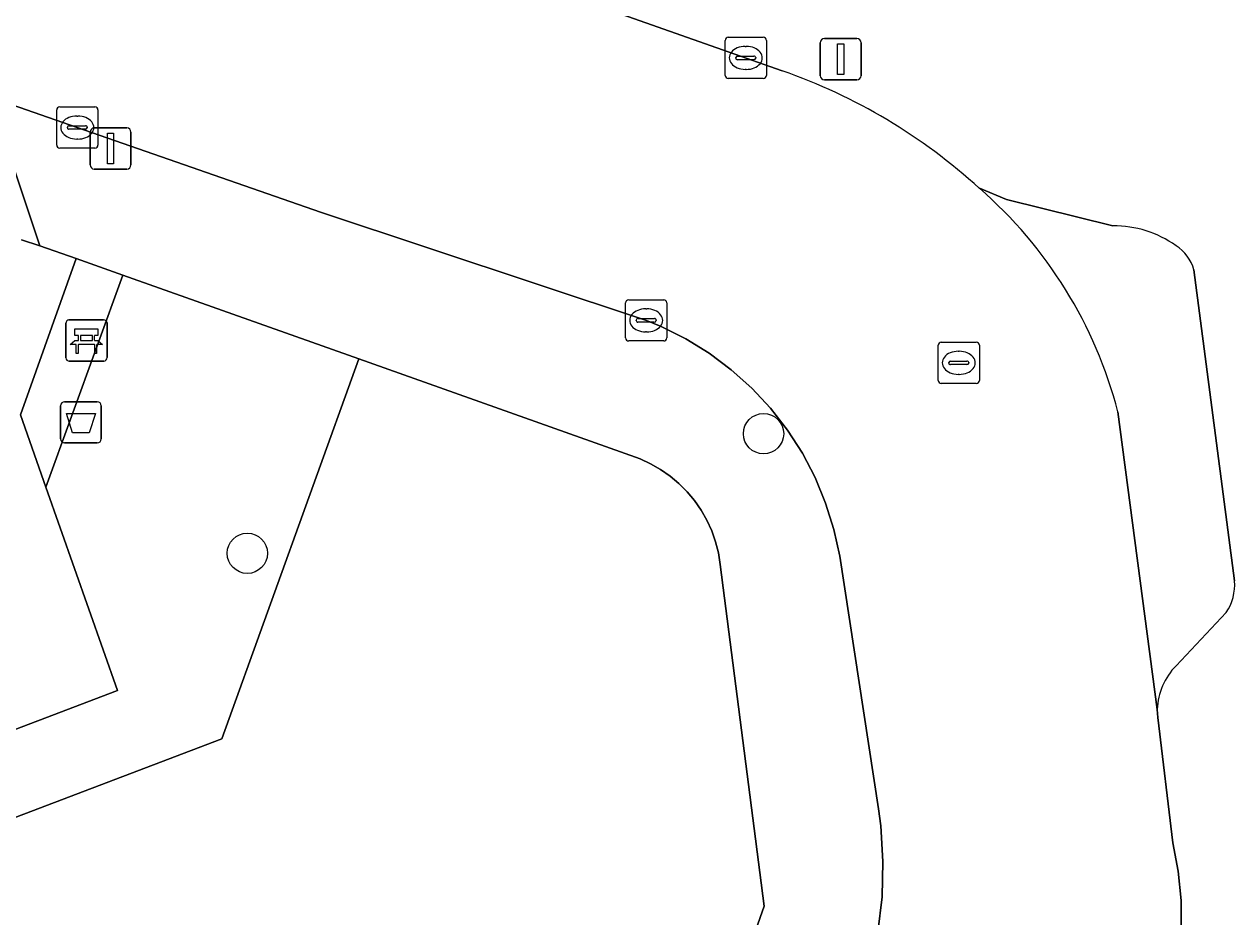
# Model space of a CAD drawing. Extents: x 161248 to 161848, y 384871 to 385383.
# Drawn here: x 161757.8 to 161787.18, y 385284.89 to 385306.57 of the extents above; entities that cross this region are included whole.
import ezdxf

# ---------------------------------------------------------------- set-up
doc = ezdxf.new("R2010")
doc.units = 0
for name, color, linetype in [('IMGEO_Afvalbak', 7, 'Continuous'), ('IMGEO_Bank', 7, 'Continuous'), ('IMGEO_Boom', 7, 'Continuous'), ('IMGEO_Groenvoorziening', 7, 'Continuous'), ('IMGEO_Kolk', 7, 'Continuous'), ('IMGEO_Lichtmast', 7, 'Continuous'), ('IMGEO_Parkeervlak_open', 7, 'Continuous'), ('IMGEO_Rijbaan_lokaal_open', 7, 'Continuous'), ('IMGEO_Rioolput', 7, 'Continuous'), ('IMGEO_Terreindeel_zand', 7, 'Continuous'), ('IMGEO_Voetpad_open', 7, 'Continuous')]:
    doc.layers.add(name, color=color, linetype=linetype)

msp = doc.modelspace()

# ---------------------------------------------------------------- linework, layer by layer
at = {"layer": 'IMGEO_Afvalbak'}
for p, q in [((161758.678, 385296.5), (161758.678, 385297.3)), ((161758.678, 385297.3), (161758.678, 385296.5)), ((161758.778, 385297.4), (161759.568, 385297.4)), ((161759.568, 385297.4), (161758.778, 385297.4)), ((161759.668, 385297.3), (161759.668, 385296.5)), ((161759.668, 385296.5), (161759.668, 385297.3)), ((161759.568, 385296.4), (161758.778, 385296.4)), ((161758.778, 385296.4), (161759.568, 385296.4))]:
    msp.add_line(p, q, dxfattribs=at)
msp.add_lwpolyline([(161758.821, 385297.114), (161759.525, 385297.114), (161759.376, 385296.644), (161758.97, 385296.644), (161758.821, 385297.114)], dxfattribs=at)
for centre, start, end in [((161758.778, 385297.3), 90, 180), ((161758.778, 385297.3), 90, 180), ((161759.568, 385297.3), 0, 90), ((161759.568, 385297.3), 360, 90), ((161758.778, 385296.5), 180, 270), ((161758.778, 385296.5), 180, 270), ((161759.568, 385296.5), 270, 0), ((161759.568, 385296.5), 270, 0)]:
    msp.add_arc(centre, 0.1, start, end, dxfattribs=at)
at = {"layer": 'IMGEO_Bank'}
for p, q in [((161758.808, 385298.463), (161758.808, 385299.304)), ((161758.808, 385299.304), (161758.808, 385298.463)), ((161758.883, 385299.388), (161759.724, 385299.388)), ((161759.724, 385299.388), (161758.883, 385299.388)), ((161759.808, 385299.313), (161759.808, 385298.472)), ((161759.808, 385298.472), (161759.808, 385299.313)), ((161759.117, 385298.894), (161759.117, 385299)), ((161759.161, 385299), (161759.161, 385298.894)), ((161759.449, 385299.006), (161759.167, 385299.006)), ((161759.167, 385298.888), (161759.449, 385298.888)), ((161759.455, 385298.894), (161759.455, 385299)), ((161759.499, 385299), (161759.499, 385298.894)), ((161759.505, 385298.786), (161759.112, 385298.786)), ((161759.733, 385298.388), (161758.892, 385298.388)), ((161758.892, 385298.388), (161759.733, 385298.388))]:
    msp.add_line(p, q, dxfattribs=at)
for points in [[(161759.055, 385298.786), (161758.913, 385298.786), (161759.025, 385298.888), (161759.111, 385298.888)], [(161759.111, 385299.006), (161759.025, 385299.006), (161759.025, 385299.167), (161759.588, 385299.167), (161759.588, 385299.006), (161759.505, 385299.006)], [(161759.505, 385298.888), (161759.588, 385298.888), (161759.7, 385298.786), (161759.561, 385298.786)], [(161759.105, 385298.779), (161759.105, 385298.572), (161759.062, 385298.572), (161759.062, 385298.779)], [(161759.555, 385298.779), (161759.555, 385298.572), (161759.511, 385298.572), (161759.511, 385298.779)]]:
    msp.add_lwpolyline(points, dxfattribs=at)
for centre, radius, start, end in [((161758.886, 385299.31), 0.0779, 92.4484, 184.2845), ((161758.886, 385299.31), 0.0779, 92.4484, 184.2845), ((161759.73, 385299.31), 0.0779, 2.4484, 94.2845), ((161759.73, 385299.31), 0.0779, 2.4484, 94.2845), ((161759.11, 385298.999), 0.00671, 2.8957, 87.1043), ((161759.11, 385298.895), 0.00671, 272.8957, 357.1043), ((161759.167, 385298.999), 0.00671, 92.8957, 177.1043), ((161759.167, 385298.895), 0.00671, 182.8957, 267.1043), ((161759.449, 385298.999), 0.00671, 2.8957, 87.1043), ((161759.449, 385298.895), 0.00671, 272.8957, 357.1043), ((161759.506, 385298.999), 0.00671, 92.8957, 177.1043), ((161759.506, 385298.895), 0.00671, 182.8957, 267.1043), ((161759.055, 385298.779), 0.00671, 2.8957, 87.1043), ((161759.112, 385298.779), 0.00671, 92.8957, 177.1043), ((161759.504, 385298.779), 0.00671, 2.8957, 87.1043), ((161759.561, 385298.779), 0.00671, 92.8957, 177.1043), ((161758.886, 385298.466), 0.0779, 182.4484, 274.2845), ((161758.886, 385298.466), 0.0779, 182.4484, 274.2845), ((161759.73, 385298.466), 0.0779, 272.4484, 4.2845), ((161759.73, 385298.466), 0.0779, 272.4484, 4.2845)]:
    msp.add_arc(centre, radius, start, end, dxfattribs=at)
at = {"layer": 'IMGEO_Boom'}
for centre in [(161775.741, 385296.624), (161763.212, 385293.72)]:
    msp.add_circle(centre, 0.489, dxfattribs=at)
at = {"layer": 'IMGEO_Groenvoorziening'}
msp.add_lwpolyline([(161752.23, 385285.272), (161762.593, 385289.215), (161765.921, 385298.439), (161760.193, 385300.475), (161758.324, 385295.322), (161760.06, 385290.391), (161754.424, 385288.246), (161752.714, 385292.416), (161749.806, 385293.483), (161747.477, 385287.006)], close=True, dxfattribs=at)
msp.add_lwpolyline([(161773.123, 385277.656), (161775.757, 385285.151), (161774.69, 385293.45), (161774.646, 385293.728), (161774.577, 385294.001), (161774.484, 385294.266), (161774.367, 385294.522), (161774.228, 385294.767), (161774.068, 385294.998), (161773.888, 385295.214), (161773.689, 385295.413), (161773.474, 385295.594), (161773.243, 385295.755), (161772.998, 385295.894), (161772.743, 385296.011), (161772.632, 385296.053), (161765.921, 385298.439), (161762.593, 385289.215), (161752.23, 385285.272)], dxfattribs=at)
at = {"layer": 'IMGEO_Kolk'}
for p, q in [((161774.884, 385306.248), (161775.736, 385306.248)), ((161774.809, 385305.322), (161774.809, 385306.174)), ((161775.297, 385306.028), (161775.322, 385306.028)), ((161775.81, 385306.174), (161775.81, 385305.322)), ((161775.068, 385305.742), (161775.068, 385305.754)), ((161775.506, 385305.705), (161775.108, 385305.705)), ((161775.111, 385305.791), (161775.509, 385305.791)), ((161775.552, 385305.754), (161775.552, 385305.742)), ((161775.32, 385305.468), (161775.295, 385305.468)), ((161775.736, 385305.248), (161774.884, 385305.248)), ((161758.585, 385303.631), (161758.585, 385304.483)), ((161758.66, 385304.557), (161759.512, 385304.557)), ((161759.586, 385304.483), (161759.586, 385303.631)), ((161759.073, 385304.337), (161759.098, 385304.337)), ((161758.844, 385304.051), (161758.844, 385304.063)), ((161759.282, 385304.014), (161758.884, 385304.014)), ((161758.887, 385304.1), (161759.285, 385304.1)), ((161759.328, 385304.063), (161759.328, 385304.051)), ((161759.096, 385303.777), (161759.071, 385303.777)), ((161759.512, 385303.557), (161758.66, 385303.557)), ((161772.393, 385298.949), (161772.393, 385299.801)), ((161772.468, 385299.875), (161773.32, 385299.875)), ((161773.394, 385299.801), (161773.394, 385298.949)), ((161772.881, 385299.655), (161772.906, 385299.655)), ((161772.652, 385299.369), (161772.652, 385299.381)), ((161773.09, 385299.332), (161772.692, 385299.332)), ((161772.695, 385299.418), (161773.093, 385299.418)), ((161773.136, 385299.381), (161773.136, 385299.369)), ((161773.32, 385298.875), (161772.468, 385298.875)), ((161772.904, 385299.095), (161772.879, 385299.095))]:
    msp.add_line(p, q, dxfattribs=at)
for points in [[(161774.884, 385306.248), (161775.736, 385306.248)], [(161774.809, 385305.322), (161774.809, 385306.174)], [(161775.81, 385306.174), (161775.81, 385305.322)], [(161775.736, 385305.248), (161774.884, 385305.248)], [(161758.585, 385303.631), (161758.585, 385304.483)], [(161758.66, 385304.557), (161759.512, 385304.557)], [(161759.586, 385304.483), (161759.586, 385303.631)], [(161759.512, 385303.557), (161758.66, 385303.557)], [(161772.393, 385298.949), (161772.393, 385299.801)], [(161772.468, 385299.875), (161773.32, 385299.875)], [(161773.394, 385299.801), (161773.394, 385298.949)], [(161773.32, 385298.875), (161772.468, 385298.875)]]:
    msp.add_lwpolyline(points, dxfattribs=at)
for centre, radius, start, end in [((161774.886, 385306.172), 0.0765, 91.552, 178.448), ((161774.886, 385306.172), 0.0765, 91.552, 178.448), ((161775.734, 385306.172), 0.0765, 1.552, 88.448), ((161775.734, 385306.172), 0.0765, 1.552, 88.448), ((161775.108, 385305.751), 0.0403, 85.8775, 175.7526), ((161775.105, 385305.741), 0.0366, 178.938, 274.7102), ((161775.509, 385305.748), 0.043, 264.8664, 352.4533), ((161775.513, 385305.753), 0.0386, 1.7309, 96.639), ((161774.886, 385305.324), 0.0765, 181.552, 268.448), ((161774.886, 385305.324), 0.0765, 181.552, 268.448), ((161775.734, 385305.324), 0.0765, 271.552, 358.448), ((161775.734, 385305.324), 0.0765, 271.552, 358.448), ((161758.662, 385304.481), 0.0765, 91.552, 178.448), ((161758.662, 385304.481), 0.0765, 91.552, 178.448), ((161759.51, 385304.481), 0.0765, 1.552, 88.448), ((161759.51, 385304.481), 0.0765, 1.552, 88.448), ((161758.884, 385304.06), 0.0403, 85.8775, 175.7526), ((161758.881, 385304.05), 0.0366, 178.938, 274.7102), ((161759.285, 385304.057), 0.043, 264.8664, 352.4533), ((161759.289, 385304.062), 0.0386, 1.7309, 96.639), ((161758.662, 385303.633), 0.0765, 181.552, 268.448), ((161758.662, 385303.633), 0.0765, 181.552, 268.448), ((161759.51, 385303.633), 0.0765, 271.552, 358.448), ((161759.51, 385303.633), 0.0765, 271.552, 358.448), ((161772.47, 385299.799), 0.0765, 91.552, 178.448), ((161772.47, 385299.799), 0.0765, 91.552, 178.448), ((161773.318, 385299.799), 0.0765, 1.552, 88.448), ((161773.318, 385299.799), 0.0765, 1.552, 88.448), ((161772.692, 385299.378), 0.0403, 85.8775, 175.7526), ((161772.689, 385299.368), 0.0366, 178.938, 274.7102), ((161773.093, 385299.375), 0.043, 264.8664, 352.4533), ((161773.097, 385299.38), 0.0386, 1.7309, 96.639), ((161772.47, 385298.951), 0.0765, 181.552, 268.448), ((161772.47, 385298.951), 0.0765, 181.552, 268.448), ((161773.318, 385298.951), 0.0765, 271.552, 358.448), ((161773.318, 385298.951), 0.0765, 271.552, 358.448)]:
    msp.add_arc(centre, radius, start, end, dxfattribs=at)
for centre, major_axis, ratio, start_param, end_param in [((161775.296, 385305.748), (-0.387, 0.002), 0.722429, 4.712389, 7.853982), ((161775.321, 385305.748), (-0.39, 0.002), 0.717154, 1.570796, 4.712389), ((161759.072, 385304.057), (-0.387, 0.002), 0.722429, 4.712389, 7.853982), ((161759.097, 385304.057), (-0.39, 0.002), 0.717154, 1.570796, 4.712389), ((161772.88, 385299.375), (-0.387, 0.002), 0.722429, 4.712389, 7.853982), ((161772.905, 385299.375), (-0.39, 0.002), 0.717154, 1.570796, 4.712389)]:
    msp.add_ellipse(centre, major_axis=major_axis, ratio=ratio, start_param=start_param, end_param=end_param, dxfattribs=at)
at = {"layer": 'IMGEO_Lichtmast'}
for p, q in [((161777.119, 385305.316), (161777.119, 385306.116)), ((161777.119, 385306.116), (161777.119, 385305.316)), ((161777.219, 385306.216), (161778.009, 385306.216)), ((161778.009, 385306.216), (161777.219, 385306.216)), ((161778.109, 385306.116), (161778.109, 385305.316)), ((161778.109, 385305.316), (161778.109, 385306.116)), ((161778.009, 385305.216), (161777.219, 385305.216)), ((161777.219, 385305.216), (161778.009, 385305.216)), ((161759.397, 385303.148), (161759.397, 385303.948)), ((161759.397, 385303.948), (161759.397, 385303.148)), ((161759.497, 385304.048), (161760.287, 385304.048)), ((161760.287, 385304.048), (161759.497, 385304.048)), ((161760.387, 385303.948), (161760.387, 385303.148)), ((161760.387, 385303.148), (161760.387, 385303.948)), ((161760.287, 385303.048), (161759.497, 385303.048)), ((161759.497, 385303.048), (161760.287, 385303.048))]:
    msp.add_line(p, q, dxfattribs=at)
for points in [[(161777.539, 385306.091), (161777.689, 385306.091), (161777.689, 385305.341), (161777.539, 385305.341), (161777.539, 385306.091)], [(161759.817, 385303.923), (161759.967, 385303.923), (161759.967, 385303.173), (161759.817, 385303.173), (161759.817, 385303.923)]]:
    msp.add_lwpolyline(points, dxfattribs=at)
for centre, start, end in [((161777.219, 385306.116), 90, 180), ((161777.219, 385306.116), 90, 180), ((161778.009, 385306.116), 0, 90), ((161778.009, 385306.116), 360, 90), ((161777.219, 385305.316), 180, 270), ((161777.219, 385305.316), 180, 270), ((161778.009, 385305.316), 270, 0), ((161778.009, 385305.316), 270, 0), ((161759.497, 385303.948), 90, 180), ((161759.497, 385303.948), 90, 180), ((161760.287, 385303.948), 0, 90), ((161760.287, 385303.948), 360, 90), ((161759.497, 385303.148), 180, 270), ((161759.497, 385303.148), 180, 270), ((161760.287, 385303.148), 270, 0), ((161760.287, 385303.148), 270, 0)]:
    msp.add_arc(centre, 0.1, start, end, dxfattribs=at)
at = {"layer": 'IMGEO_Parkeervlak_open'}
for points in [[(161784.222, 385301.668), (161781.642, 385302.313), (161780.983, 385302.581)], [(161787.176, 385293.051), (161786.188, 385300.603)], [(161784.343, 385297.154), (161785.296, 385289.929)], [(161785.755, 385290.988), (161786.973, 385292.281)]]:
    msp.add_lwpolyline(points, dxfattribs=at)
for centre, radius, start, end in [((161773.885, 385294.433), 10.806, 14.5847, 48.9408), ((161784.254, 385299.089), 2.579, 54.4718, 90.7136), ((161785.178, 385300.306), 1.053, 16.3809, 56.8873), ((161785.94, 385292.965), 1.239, 326.4808, 3.9808), ((161786.87, 385289.876), 1.575, 135.0773, 178.0562)]:
    msp.add_arc(centre, radius, start, end, dxfattribs=at)
at = {"layer": 'IMGEO_Rijbaan_lokaal_open'}
for points in [[(161776.197, 385305.434), (161771.298, 385307.168)], [(161756.96, 385304.791), (161759.086, 385304.057), (161764.992, 385302), (161772.898, 385299.375), (161773.256, 385299.227), (161773.854, 385298.928), (161774.424, 385298.577), (161774.959, 385298.177), (161775.457, 385297.73), (161775.912, 385297.24), (161776.323, 385296.712), (161776.684, 385296.15), (161776.994, 385295.557), (161777.249, 385294.939), (161777.449, 385294.301), (161777.59, 385293.647), (161778.531, 385287.513), (161778.585, 385287.099), (161778.64, 385286.238), (161778.618, 385285.376), (161778.519, 385284.519)], [(161730.177, 385124.632), (161736.996, 385144.544), (161740.956, 385156.108), (161742.83, 385161.454), (161757.564, 385203.488), (161757.857, 385204.325), (161760.395, 385211.566), (161765.249, 385225.382), (161768.452, 385234.5), (161773.897, 385250), (161777.978, 385261.406), (161780.943, 385269.693), (161785.276, 385281.802), (161785.52, 385282.473), (161785.703, 385283.163), (161785.823, 385283.866), (161785.88, 385284.578), (161785.874, 385285.292), (161785.803, 385286.002), (161785.673, 385286.689), (161785.312, 385289.733), (161785.296, 385289.929), (161784.343, 385297.154)]]:
    msp.add_lwpolyline(points, dxfattribs=at)
for centre, radius, start, end in [((161771.595, 385292.273), 13.942, 47.674, 70.7265), ((161773.885, 385294.433), 10.806, 14.5847, 48.9408)]:
    msp.add_arc(centre, radius, start, end, dxfattribs=at)
at = {"layer": 'IMGEO_Rioolput'}
for p, q in [((161779.979, 385297.918), (161779.979, 385298.77)), ((161780.054, 385298.844), (161780.906, 385298.844)), ((161780.467, 385298.624), (161780.492, 385298.624)), ((161780.98, 385298.77), (161780.98, 385297.918)), ((161780.238, 385298.338), (161780.238, 385298.35)), ((161780.676, 385298.301), (161780.278, 385298.301)), ((161780.281, 385298.387), (161780.679, 385298.387)), ((161780.722, 385298.35), (161780.722, 385298.338)), ((161780.49, 385298.064), (161780.465, 385298.064)), ((161780.906, 385297.844), (161780.054, 385297.844))]:
    msp.add_line(p, q, dxfattribs=at)
for points in [[(161779.979, 385297.918), (161779.979, 385298.77)], [(161780.054, 385298.844), (161780.906, 385298.844)], [(161780.98, 385298.77), (161780.98, 385297.918)], [(161780.906, 385297.844), (161780.054, 385297.844)]]:
    msp.add_lwpolyline(points, dxfattribs=at)
for centre, radius, start, end in [((161780.056, 385298.768), 0.0765, 91.552, 178.448), ((161780.056, 385298.768), 0.0765, 91.552, 178.448), ((161780.904, 385298.768), 0.0765, 1.552, 88.448), ((161780.904, 385298.768), 0.0765, 1.552, 88.448), ((161780.278, 385298.347), 0.0403, 85.8775, 175.7526), ((161780.275, 385298.337), 0.0366, 178.938, 274.7102), ((161780.679, 385298.344), 0.043, 264.8664, 352.4533), ((161780.683, 385298.349), 0.0386, 1.7309, 96.639), ((161780.056, 385297.92), 0.0765, 181.552, 268.448), ((161780.056, 385297.92), 0.0765, 181.552, 268.448), ((161780.904, 385297.92), 0.0765, 271.552, 358.448), ((161780.904, 385297.92), 0.0765, 271.552, 358.448)]:
    msp.add_arc(centre, radius, start, end, dxfattribs=at)
for centre, major_axis, ratio, start_param, end_param in [((161780.466, 385298.344), (-0.387, 0.002), 0.722429, 4.712389, 7.853982), ((161780.491, 385298.344), (-0.39, 0.002), 0.717154, 1.570796, 4.712389)]:
    msp.add_ellipse(centre, major_axis=major_axis, ratio=ratio, start_param=start_param, end_param=end_param, dxfattribs=at)
at = {"layer": 'IMGEO_Terreindeel_zand'}
msp.add_lwpolyline([(161754.424, 385288.246), (161760.06, 385290.391), (161758.324, 385295.322), (161757.709, 385297.08), (161759.055, 385300.877), (161758.179, 385301.186), (161757.732, 385301.327)], dxfattribs=at)
at = {"layer": 'IMGEO_Voetpad_open'}
for points in [[(161736.151, 385319.402), (161737.495, 385318.967), (161739.3, 385318.374), (161757.612, 385311.967), (161759.283, 385311.353), (161761.622, 385310.562), (161765.379, 385309.235), (161771.298, 385307.168), (161776.197, 385305.434)], [(161757.732, 385301.327), (161758.179, 385301.186), (161756.96, 385304.791)], [(161778.519, 385284.519), (161778.618, 385285.376), (161778.64, 385286.238), (161778.585, 385287.099), (161778.531, 385287.513), (161777.59, 385293.647), (161777.449, 385294.301), (161777.249, 385294.939), (161776.994, 385295.557), (161776.684, 385296.15), (161776.323, 385296.712), (161775.912, 385297.24), (161775.457, 385297.73), (161774.959, 385298.177), (161774.424, 385298.577), (161773.854, 385298.928), (161773.256, 385299.227), (161772.898, 385299.375), (161764.992, 385302), (161759.086, 385304.057), (161756.96, 385304.791), (161758.179, 385301.186), (161759.055, 385300.877), (161760.193, 385300.475), (161765.921, 385298.439), (161772.632, 385296.053), (161772.743, 385296.011), (161772.998, 385295.894), (161773.243, 385295.755), (161773.474, 385295.594), (161773.689, 385295.413), (161773.888, 385295.214), (161774.068, 385294.998), (161774.228, 385294.767), (161774.367, 385294.522), (161774.484, 385294.266), (161774.577, 385294.001), (161774.646, 385293.728), (161774.69, 385293.45), (161775.757, 385285.151), (161773.123, 385277.656)], [(161780.983, 385302.581), (161781.642, 385302.313), (161784.222, 385301.668)], [(161786.188, 385300.603), (161787.176, 385293.051)], [(161786.973, 385292.281), (161785.755, 385290.988)], [(161785.296, 385289.929), (161785.312, 385289.733), (161785.673, 385286.689), (161785.803, 385286.002), (161785.874, 385285.292), (161785.88, 385284.578), (161785.823, 385283.866), (161785.703, 385283.163), (161785.52, 385282.473), (161785.276, 385281.802), (161780.943, 385269.693), (161781.403, 385269.529), (161781.152, 385268.827), (161778.441, 385261.241), (161777.978, 385261.406), (161773.897, 385250), (161768.452, 385234.5), (161765.249, 385225.382), (161760.395, 385211.566), (161757.857, 385204.325)]]:
    msp.add_lwpolyline(points, dxfattribs=at)
msp.add_lwpolyline([(161759.055, 385300.877), (161757.709, 385297.08), (161758.324, 385295.322), (161760.193, 385300.475)], close=True, dxfattribs=at)
for centre, radius, start, end in [((161771.595, 385292.273), 13.942, 47.674, 70.7265), ((161784.254, 385299.089), 2.579, 54.4718, 90.7136), ((161785.178, 385300.306), 1.053, 16.3809, 56.8873), ((161785.94, 385292.965), 1.239, 326.4808, 3.9808), ((161786.87, 385289.876), 1.575, 135.0773, 178.0562)]:
    msp.add_arc(centre, radius, start, end, dxfattribs=at)

doc.saveas('drawing.dxf')
